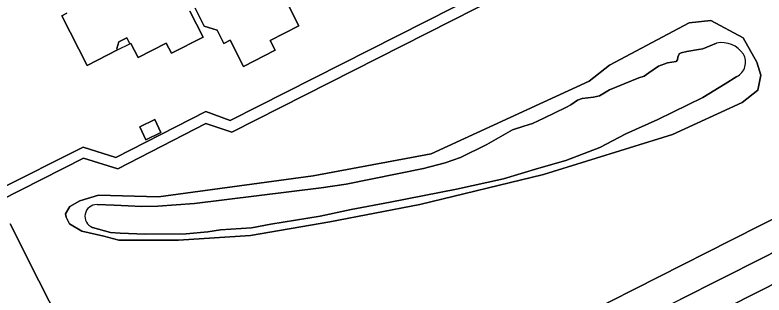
# Model space of a CAD drawing. Extents: x 158132 to 159664, y 385256 to 387218.
# Drawn here: x 158842 to 158977.3, y 386367.1 to 386417.6 of the extents above; entities that cross this region are included whole.
import ezdxf

# ---------------------------------------------------------------- set-up
doc = ezdxf.new("R2010")
doc.units = 0
for name, color, linetype in [('IMGEO_Groenvoorziening', 7, 'Continuous'), ('IMGEO_Meer_plas_ven_vijver', 7, 'Continuous'), ('IMGEO_Oever', 7, 'Continuous'), ('IMGEO_Pand', 7, 'Continuous'), ('IMGEO_Pand_overbouw', 7, 'Continuous'), ('IMGEO_Rijbaan_lokaal_gesloten', 7, 'Continuous'), ('IMGEO_Voetpad_open', 7, 'Continuous')]:
    doc.layers.add(name, color=color, linetype=linetype)

msp = doc.modelspace()

# ---------------------------------------------------------------- linework, layer by layer
at = {"layer": 'IMGEO_Groenvoorziening'}
for points in [[(158838.71, 386385.88), (158854.35, 386393.71), (158860.27, 386391.85), (158876.51, 386400.14), (158880.9, 386398.53), (158951.46, 386434.27)], [(158951.64, 386432.17), (158881.22, 386396.45), (158876.53, 386397.99), (158860.64, 386389.79), (158854.42, 386391.72), (158839.29, 386384.11)], [(158891.51, 386419.14), (158893.3, 386415.64), (158888.12, 386413), (158889.02, 386411.24), (158883.28, 386408.3), (158880.88, 386413.01), (158879.75, 386412.43), (158878.53, 386414.82), (158876.22, 386415.57), (158874.58, 386418.78)], [(158873.62, 386418.28), (158876.02, 386413.58), (158870.29, 386410.66), (158869.36, 386412.48), (158864.27, 386409.89), (158862.96, 386412.46), (158862.78, 386412.36), (158862.23, 386413.44), (158860.82, 386412.72), (158860.44, 386411.55), (158860.57, 386411.3), (158855.08, 386408.49), (158850.51, 386417.45), (158851.43, 386417.92)], [(158841.16, 386379.89), (158846.33, 386369.6), (158855.6, 386351.4), (158856.09, 386351.68), (158858.67, 386347.1), (158859.47, 386346.16), (158860.35, 386345.29), (158861.29, 386344.5), (158862.31, 386343.8), (158863.38, 386343.18), (158864.5, 386342.66), (158865.66, 386342.24), (158866.85, 386341.92), (158868.06, 386341.71), (158874.49, 386341.73), (158874.52, 386341.06), (158894.12, 386341.27), (158897.8, 386341.78), (158901.43, 386342.6), (158904.98, 386343.72), (158908.42, 386345.13), (158932.17, 386357.09), (158971.38, 386376.95), (159004.59, 386393.75)], [(158986.06, 386378.31), (158976.95, 386373.68), (158962.18, 386366.26)], [(158960.66, 386359.77), (158980.89, 386369.99)]]:
    msp.add_lwpolyline(points, dxfattribs=at)
for points in [[(158915.17, 386383.39), (158898.87, 386380.25), (158884.56, 386377.76), (158871.59, 386376.94), (158860.79, 386376.94), (158858.11, 386377.66), (158854.14, 386378.57), (158851.91, 386379.92), (158851.28, 386381.12), (158851.17, 386381.72), (158851.95, 386383.03), (158853.75, 386384.02), (158857.13, 386385.08), (158867.95, 386384.76), (158895.9, 386388.53), (158917.19, 386392.52), (158945.74, 386405.66), (158949.42, 386408.54), (158963.81, 386416.19), (158967.7, 386416.56), (158973.52, 386413.47), (158976.02, 386409.04), (158976.71, 386406.69), (158976.21, 386404.03), (158973.33, 386401.77), (158960.77, 386396.03), (158937.48, 386388.8)], [(158865.7, 386395.08), (158864.58, 386397.37), (158867.27, 386398.69), (158868.39, 386396.4)]]:
    msp.add_lwpolyline(points, close=True, dxfattribs=at)
at = {"layer": 'IMGEO_Meer_plas_ven_vijver'}
for points in [[(158968.74, 386412.51), (158966.28, 386411.49), (158965.47, 386411.33), (158963.38, 386411), (158962.32, 386410.77), (158961.96, 386410.57), (158961.76, 386409.99), (158961.65, 386409.47), (158961.41, 386409.2), (158959.88, 386408.95), (158958.24, 386408.32), (158956.49, 386407.11), (158955.68, 386406.55), (158954.69, 386406.24), (158949.4, 386404.06), (158947.62, 386402.96), (158946.48, 386402.74), (158944.46, 386402.53), (158943.65, 386402.2), (158942.4, 386401.34), (158941.54, 386400.87), (158937.55, 386398.97), (158935.51, 386398.02), (158933.94, 386397.51), (158931.87, 386396.83), (158927.27, 386394.23), (158922.52, 386391.85), (158919.73, 386390.93), (158915.81, 386389.88), (158901.87, 386387.03), (158897.34, 386386.38), (158874.45, 386383.57), (158867.81, 386383.08), (158864.94, 386383.01), (158862.47, 386383.15), (158859.96, 386383.24), (158856.86, 386383.37)], [(158856.05, 386379.24), (158859.28, 386378.34), (158861.03, 386378.21), (158865.57, 386378.03), (158872.97, 386378.11), (158876.88, 386378.47), (158879.16, 386378.79), (158884.73, 386379.15), (158888.23, 386379.82), (158897.16, 386381.26), (158902.73, 386382.47), (158909.82, 386383.81), (158921.8, 386386.15), (158930.28, 386388.03), (158936.65, 386389.96), (158941.54, 386391.35), (158947.65, 386393.64), (158952.36, 386396.11), (158958.1, 386398.71), (158966.23, 386402.66), (158970.3, 386405.14), (158972.39, 386406.47)]]:
    msp.add_lwpolyline(points, dxfattribs=at)
for centre, radius, start, end in [((158969.61, 386407.74), 4.85, 35.0531, 100.3771), ((158971.01, 386409.08), 2.96, 297.9315, 29.3001), ((158856.8, 386381.24), 2.13, 88.2549, 249.6006)]:
    msp.add_arc(centre, radius, start, end, dxfattribs=at)
at = {"layer": 'IMGEO_Oever'}
msp.add_lwpolyline([(158967.7, 386416.56), (158963.81, 386416.19), (158949.42, 386408.54), (158945.74, 386405.66), (158917.19, 386392.52), (158895.9, 386388.53), (158867.95, 386384.76), (158857.13, 386385.08), (158853.75, 386384.02), (158851.95, 386383.03), (158851.17, 386381.72), (158851.28, 386381.12), (158851.91, 386379.92), (158854.14, 386378.57), (158858.11, 386377.66), (158860.79, 386376.94), (158871.59, 386376.94), (158884.56, 386377.76), (158898.87, 386380.25), (158915.17, 386383.39), (158937.48, 386388.8), (158960.77, 386396.03), (158973.33, 386401.77), (158976.21, 386404.03), (158976.71, 386406.69), (158976.02, 386409.04), (158973.52, 386413.47)], close=True, dxfattribs=at)
for points in [[(158856.86, 386383.37), (158859.96, 386383.24), (158862.47, 386383.15), (158864.94, 386383.01), (158867.81, 386383.08), (158874.45, 386383.57), (158897.34, 386386.38), (158901.87, 386387.03), (158915.81, 386389.88), (158919.73, 386390.93), (158922.52, 386391.85), (158927.27, 386394.23), (158931.87, 386396.83), (158933.94, 386397.51), (158935.51, 386398.02), (158937.55, 386398.97), (158941.54, 386400.87), (158942.4, 386401.34), (158943.65, 386402.2), (158944.46, 386402.53), (158946.48, 386402.74), (158947.62, 386402.96), (158949.4, 386404.06), (158954.69, 386406.24), (158955.68, 386406.55), (158956.49, 386407.11), (158958.24, 386408.32), (158959.88, 386408.95), (158961.41, 386409.2), (158961.65, 386409.47), (158961.76, 386409.99), (158961.96, 386410.57), (158962.32, 386410.77), (158963.38, 386411), (158965.47, 386411.33), (158966.28, 386411.49), (158968.74, 386412.51)], [(158972.39, 386406.47), (158970.3, 386405.14), (158966.23, 386402.66), (158958.1, 386398.71), (158952.36, 386396.11), (158947.65, 386393.64), (158941.54, 386391.35), (158936.65, 386389.96), (158930.28, 386388.03), (158921.8, 386386.15), (158909.82, 386383.81), (158902.73, 386382.47), (158897.16, 386381.26), (158888.23, 386379.82), (158884.73, 386379.15), (158879.16, 386378.79), (158876.88, 386378.47), (158872.97, 386378.11), (158865.57, 386378.03), (158861.03, 386378.21), (158859.28, 386378.34), (158856.05, 386379.24)]]:
    msp.add_lwpolyline(points, dxfattribs=at)
for centre, radius, start, end in [((158969.61, 386407.74), 4.85, 35.0531, 100.3771), ((158971.01, 386409.08), 2.96, 297.9315, 29.3001), ((158856.8, 386381.24), 2.13, 88.2549, 249.6006)]:
    msp.add_arc(centre, radius, start, end, dxfattribs=at)
at = {"layer": 'IMGEO_Pand'}
for points in [[(158874.58, 386418.78), (158876.22, 386415.57), (158878.53, 386414.82), (158879.75, 386412.43), (158880.88, 386413.01), (158883.28, 386408.3), (158889.02, 386411.24), (158888.12, 386413), (158893.3, 386415.64), (158891.51, 386419.14)], [(158851.43, 386417.92), (158850.51, 386417.45), (158855.08, 386408.49), (158860.57, 386411.3), (158860.44, 386411.55), (158860.82, 386412.72), (158862.23, 386413.44), (158862.78, 386412.36), (158862.96, 386412.46), (158864.27, 386409.89), (158869.36, 386412.48), (158870.29, 386410.66), (158876.02, 386413.58), (158873.62, 386418.28)], [(158980.89, 386369.99), (158960.66, 386359.77)]]:
    msp.add_lwpolyline(points, dxfattribs=at)
msp.add_lwpolyline([(158865.7, 386395.08), (158868.39, 386396.4), (158867.27, 386398.69), (158864.58, 386397.37)], close=True, dxfattribs=at)
at = {"layer": 'IMGEO_Pand_overbouw'}
msp.add_lwpolyline([(158862.78, 386412.36), (158862.23, 386413.44), (158860.82, 386412.72), (158860.44, 386411.55), (158860.57, 386411.3)], close=True, dxfattribs=at)
at = {"layer": 'IMGEO_Rijbaan_lokaal_gesloten'}
for points in [[(159004.59, 386393.75), (158971.38, 386376.95), (158932.17, 386357.09), (158908.42, 386345.13), (158904.98, 386343.72), (158901.43, 386342.6), (158897.8, 386341.78), (158894.12, 386341.27), (158874.52, 386341.06), (158874.63, 386336.02), (158875.9, 386336.2), (158878.01, 386336.4), (158883.12, 386336.28), (158889.3, 386336.35), (158893.94, 386336.71), (158897.88, 386337.03), (158911.49, 386340.74), (158919.69, 386344.89), (158929.51, 386349.82), (158939.71, 386355.02), (158949.66, 386360.11), (158962.18, 386366.26), (158976.95, 386373.68), (158986.06, 386378.31)], [(158855.6, 386351.4), (158846.33, 386369.6), (158841.16, 386379.89)]]:
    msp.add_lwpolyline(points, dxfattribs=at)
at = {"layer": 'IMGEO_Voetpad_open'}
msp.add_lwpolyline([(158838.71, 386385.88), (158839.29, 386384.11), (158854.42, 386391.72), (158860.64, 386389.79), (158876.53, 386397.99), (158881.22, 386396.45), (158951.64, 386432.17), (158954.64, 386431.27), (158969.75, 386438.88), (158968.14, 386440.2), (158954.45, 386433.39), (158951.46, 386434.27), (158880.9, 386398.53), (158876.51, 386400.14), (158860.27, 386391.85), (158854.35, 386393.71)], close=True, dxfattribs=at)

doc.saveas('drawing.dxf')
